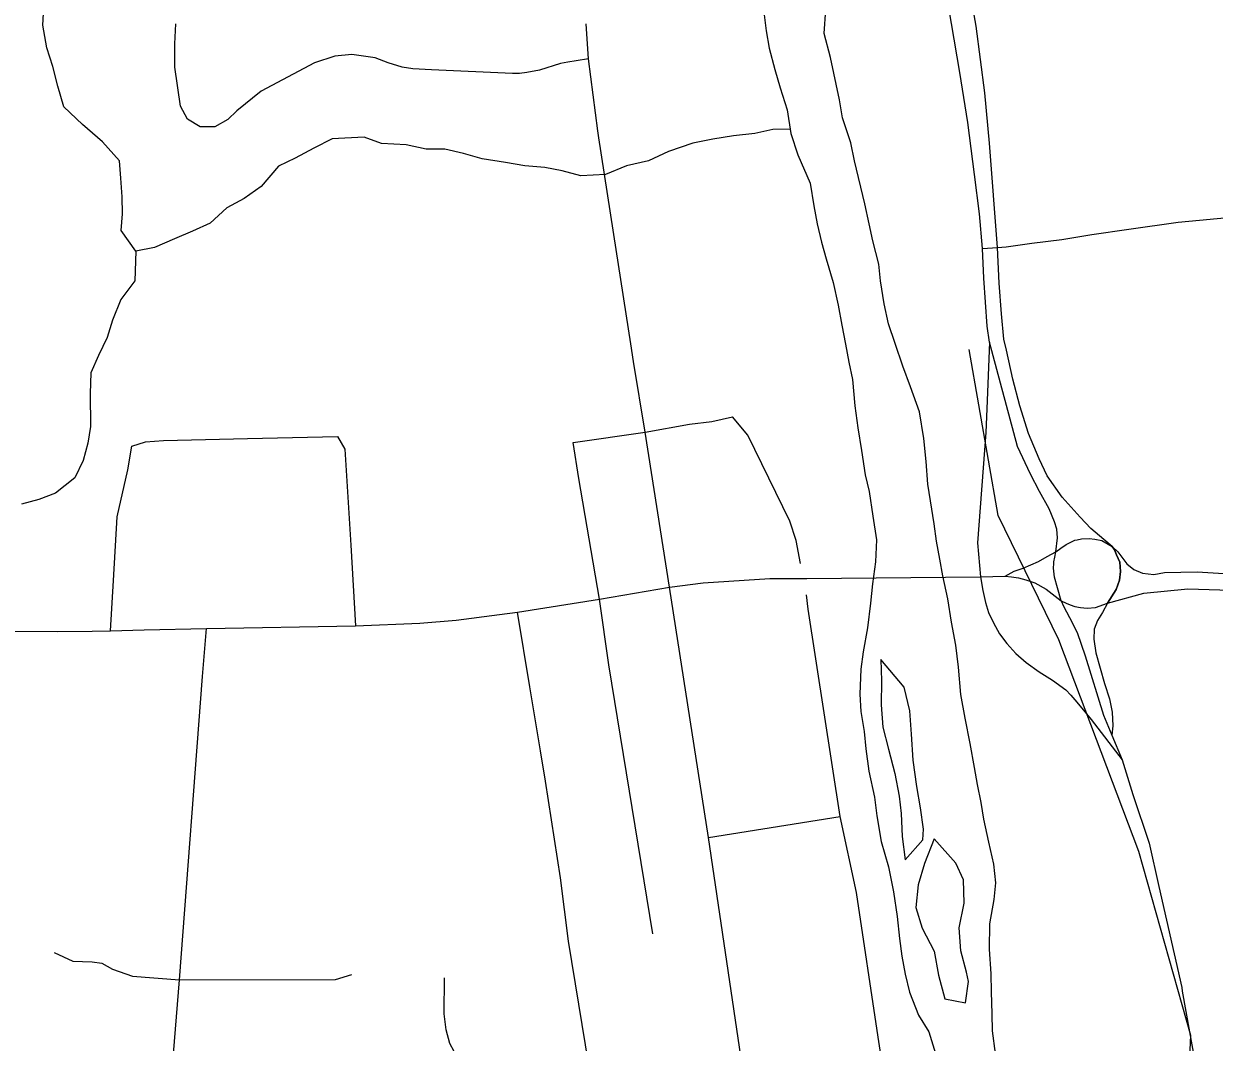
# Model space of a CAD drawing. Extents: x 114843 to 284848, y 317643 to 566895.
# Drawn here: x 172236 to 175804, y 435597 to 438648 of the extents above; entities that cross this region are included whole.
import ezdxf

# ---------------------------------------------------------------- set-up
doc = ezdxf.new("R2010")
doc.units = 0
for name, color, linetype in [('GM_X_City_Street', 7, 'Continuous'), ('GM_X_County_Road', 7, 'Continuous'), ('GM_X_Interchange_Ramps', 7, 'Continuous'), ('GM_X_Major_River', 7, 'Continuous'), ('GM_X_Minor_River', 7, 'Continuous'), ('GM_X_Rail_Line', 7, 'Continuous'), ('GM_X_State_Route', 7, 'Continuous'), ('GM_X_US_Route', 7, 'Continuous')]:
    doc.layers.add(name, color=color, linetype=linetype)

msp = doc.modelspace()

# ---------------------------------------------------------------- linework, layer by layer
at = {"layer": 'GM_X_City_Street'}
msp.add_line((174287.5, 436210.4), (174683, 436273), dxfattribs=at)
for points in [[(173928.4, 438543.7), (173891, 438537.3), (173866.3, 438533.9), (173844.5, 438529.2), (173781.9, 438510), (173743.6, 438502.2), (173721.2, 438499.8), (173700.9, 438499.9), (173458, 438510.4), (173402, 438513.8), (173369.5, 438518.5), (173328, 438531.8), (173288.5, 438546), (173219.2, 438556.1), (173168.3, 438551.9), (173107, 438531), (172946.8, 438446.6), (172874.7, 438387.8), (172847.1, 438362.2), (172808.8, 438339.7), (172764.5, 438340), (172726.4, 438362.9), (172705.5, 438402), (172688.6, 438518.1), (172688.4, 438588.5), (172691.6, 438648.3)], [(175109.3, 437974.8), (175154.2, 437978.4), (175180.5, 437980.5), (175256.8, 437991.5), (175347, 438002.5), (175437.1, 438017.1), (175548.1, 438033.5), (175695.6, 438053.7), (175876, 438070.6), (175892.6, 437944), (175901.7, 437876.3), (175914.1, 437841.7), (175958, 437781.2), (175993.1, 437731.1), (176026.5, 437674.1), (176046.4, 437599.2), (176059.8, 437548.4), (176064.3, 437487.1), (176060.7, 437389.8), (176048.2, 437123.3), (176039.5, 436946.7)], [(173882.5, 437393.6), (174097.8, 437424.5), (174231, 437449.1), (174297.9, 437456.9), (174359.9, 437470.4)], [(174563.2, 437031.1), (174550.9, 437100.4), (174531.9, 437158.2), (174406.1, 437415.7), (174359.9, 437470.4)], [(172495.3, 436829.1), (172504.3, 436980.8), (172515.3, 437171.3), (172547.4, 437312.3), (172559.3, 437382.8), (172600.6, 437395.5), (172654.4, 437400), (172906.8, 437406), (173175.7, 437412.1), (173197.7, 437374.2), (173216.4, 437086.7), (173230.4, 436844.8)], [(174121.5, 435921.7), (173989.1, 436727.3), (173961.7, 436924.7), (173899.8, 437286.1), (173882.5, 437393.6)], [(174825.2, 435360.7), (174822.9, 435424), (174811.4, 435514.3), (174796.3, 435611.9), (174731.7, 436045.5), (174683, 436273), (174586.4, 436894.4), (174581.6, 436937.2)], [(174038.9, 435340.6), (173995.3, 435372.8), (173969.8, 435399.8), (173951.5, 435425), (173940.4, 435461), (173868.5, 435900), (173844.6, 436089.7), (173799.6, 436379), (173784.5, 436469.9), (173752.8, 436662), (173715.4, 436885.6)], [(172224.9, 434546.5), (172251.4, 434596.4), (172307.8, 434665.3), (172349.9, 434717.2), (172436, 434817.2), (172528.4, 434921.3), (172559.2, 434960.9), (172581.6, 434998.3), (172614.3, 435062.7), (172646.8, 435143.7), (172660.7, 435230.7), (172664.5, 435268), (172666.1, 435336.3), (172681.3, 435524.8), (172702.2, 435783.7), (172771.2, 436692.9), (172783.4, 436836.4)], [(172327.1, 435865.9), (172383.1, 435839.3), (172441.1, 435837.7), (172470.1, 435833.8), (172501.3, 435815.4), (172561.4, 435795.1), (172702.2, 435783.7)], [(172702.2, 435783.7), (173169.9, 435785), (173219.4, 435799.8)], [(173577.7, 435123.9), (173596.7, 435243.4), (173601.7, 435297.6), (173597.8, 435344.7), (173586.6, 435380.7), (173525.5, 435569), (173512.7, 435592.9), (173502, 435634.2), (173495.5, 435681.8), (173496.8, 435789.4)]]:
    msp.add_lwpolyline(points, dxfattribs=at)
at = {"layer": 'GM_X_County_Road'}
msp.add_lwpolyline([(174439.4, 435192.4), (174423, 435295.3), (174389.8, 435521.6), (174287.5, 436210.4), (174171.5, 436960.1)], dxfattribs=at)
at = {"layer": 'GM_X_Interchange_Ramps'}
msp.add_lwpolyline([(175129.9, 437695), (175122, 437494.6), (175119.3, 437424), (175094.3, 437093.2), (175103.2, 436991.7), (175103.3, 436991.4), (175110.1, 436950.4), (175117.7, 436914.5), (175127.3, 436884.6), (175142.1, 436853.8), (175160, 436820.8), (175181.6, 436791.9), (175209.3, 436761.2), (175240.1, 436734.9), (175278.8, 436706.5), (175319.2, 436681.8), (175358.4, 436652.4), (175373.6, 436636.5), (175392.3, 436616.2), (175420.4, 436580.4), (175434.6, 436563.7), (175527.5, 436443.4)], dxfattribs=at)
at = {"layer": 'GM_X_Major_River'}
for points in [[(174453.4, 438683.8), (174460.7, 438627.6), (174470, 438575.4), (174487.2, 438511.1), (174502.5, 438456.8), (174523.7, 438390.4), (174534.8, 438320.1), (174556, 438255.7), (174592.9, 438171.1), (174604.1, 438102.8), (174613.4, 438048.6), (174626.7, 437994.3), (174640.1, 437944.1), (174661.2, 437873.7), (174676.3, 437805.3), (174687.6, 437745.1), (174698.9, 437688.8), (174708.2, 437634.6), (174719.5, 437582.4), (174726.5, 437504.1), (174735.7, 437437.9), (174746.8, 437369.6), (174757.9, 437297.3), (174769.3, 437247.1), (174780.3, 437172.8), (174791.4, 437102.5), (174788.6, 437036.4), (174779.7, 436970.4), (174773, 436912.4), (174764, 436838.3), (174751.1, 436766.4), (174744.5, 436714.3), (174741.5, 436640.2), (174744.8, 436588.1), (174754.1, 436527.8), (174759.4, 436475.7), (174768.6, 436409.4), (174785.6, 436331.1), (174792.9, 436274.9), (174805.9, 436198.5), (174827, 436122.1), (174842, 436047.8), (174853.1, 435973.5), (174860.2, 435907.3), (174867.6, 435855.1), (174876.9, 435800.9), (174890.2, 435746.6), (174917.4, 435678.1), (174948.7, 435627.7), (174967.9, 435563.3)], [(175148.1, 435563.1), (175138.9, 435631.3), (175137.6, 435681.5), (175136.4, 435747.6), (175135.1, 435801.7), (175130, 435875.9), (175131, 435952.1), (175143.9, 436024.1), (175148.6, 436074.1), (175143.3, 436130.3), (175128.1, 436196.6), (175113, 436264.9), (175105.6, 436315.1), (175094.3, 436369.4), (175085, 436419.6), (175071.9, 436491.9), (175056.8, 436568.2), (175043.7, 436638.5), (175036.8, 436720.8), (175029.6, 436787), (175016.5, 436855.3), (175005.3, 436925.6), (174990.2, 436993.9), (174980.8, 437044.1), (174971.5, 437098.3), (174964.2, 437150.5), (174953, 437218.8), (174945.7, 437269), (174940.5, 437337.2), (174933.4, 437405.4), (174920.4, 437485.7), (174893.4, 437560.2), (174870.1, 437622.6), (174847, 437691), (174827.7, 437749.4), (174814.5, 437809.7), (174803.3, 437877.9), (174798, 437928.1), (174780.9, 437998.5), (174769.5, 438048.7), (174756.3, 438109), (174725.9, 438237.6), (174714.6, 438291.8), (174689.5, 438366.3), (174680.2, 438420.5), (174653.8, 438547.1), (174634.7, 438619.5), (174639.6, 438691.6)], [(174804.9, 436743.6), (174806.1, 436679.5), (174805.1, 436607.4), (174810.3, 436541.2), (174827.5, 436474.8), (174846.5, 436402.5), (174859.7, 436334.2), (174865, 436282), (174868.2, 436213.8), (174877.3, 436143.6), (174930.1, 436203)], [(174930.1, 436203), (174932.5, 436235.1), (174923.3, 436299.3), (174912.1, 436363.6), (174901.1, 436441.9), (174896.1, 436520.1), (174891, 436590.3), (174873.9, 436660.6), (174804.9, 436743.6)], [(174964.1, 436206.6), (174935.2, 436132.8), (174916.3, 436068.9), (174909.5, 436000.9), (174928.7, 435938.5), (174963.8, 435870), (174976.9, 435797.7), (174996, 435727.3), (175057.9, 435714.5), (175066.7, 435778.5)], [(175066.7, 435778.5), (175061.1, 435806.6), (175043.9, 435871), (175038.8, 435939.2), (175053.7, 436013.2), (175052.6, 436083.3), (175029.3, 436133.7), (174964.1, 436206.6)]]:
    msp.add_lwpolyline(points, dxfattribs=at)
at = {"layer": 'GM_X_Minor_River'}
for points in [[(174532.8, 438332.7), (174480.9, 438331.4), (174426.8, 438319.8), (174362.7, 438312.3), (174300.6, 438302.7), (174240.5, 438291.1), (174168.3, 438265.6), (174108, 438238), (174041.9, 438222.4), (173979.7, 438196.8), (173905.6, 438193.4), (173849.7, 438207.8), (173797.7, 438218.2), (173737.7, 438222.7), (173679.7, 438233.2), (173609.8, 438243.7), (173553.8, 438260.2), (173497.9, 438272.7), (173441.8, 438273.1), (173381.9, 438285.6), (173307.9, 438290.1), (173255.9, 438308.6), (173159.8, 438303.3), (173105.6, 438275.6), (173049.4, 438245.9), (172999.2, 438222.3), (172946.8, 438160.5), (172896.6, 438124.7), (172844.4, 438097.1), (172794, 438051.3), (172741.9, 438027.6), (172687.7, 438004), (172627.5, 437978.3), (172571.4, 437966.7), (172527.8, 438029.2), (172532.1, 438079.4), (172530.4, 438129.5), (172526.7, 438185.7), (172523, 438237.9), (172471.4, 438294.4), (172411.6, 438347.1), (172355.9, 438399.6), (172338.3, 438461.9), (172322.7, 438520.2), (172305, 438576.5), (172293.4, 438644.8), (172295.7, 438696.9)], [(172571.4, 437966.7), (172568.8, 437878.5), (172526.5, 437822.6), (172502.1, 437760.7), (172485.7, 437708.6), (172459.4, 437654.7), (172437, 437602.7), (172434.7, 437540.5), (172436.1, 437442.2), (172427.7, 437392.1), (172413.4, 437340.1), (172389.1, 437288.1), (172330.8, 437242.4), (172280.6, 437222.7), (172228.5, 437209.1)]]:
    msp.add_lwpolyline(points, dxfattribs=at)
at = {"layer": 'GM_X_Rail_Line'}
msp.add_lwpolyline([(174736.9, 432070.1), (174734.5, 432402), (174746.9, 432595.6), (174773, 432803.2), (174882, 433025.2), (175224.6, 433414.8), (175429.2, 433789.6), (175536.8, 434191.4), (175672.3, 434565.7), (175709.9, 435091.3), (175733.7, 435616.9), (175577.7, 436168.8), (175338.2, 436803), (175155.8, 437175), (175069.3, 437672.1)], dxfattribs=at)
at = {"layer": 'GM_X_State_Route'}
for p, q in [((174097.8, 437424.5), (174063.3, 437636.2)), ((174171.5, 436960.1), (174097.8, 437424.5)), ((175497.3, 437081.9), (175472.7, 437102.8)), ((173961.7, 436924.7), (174171.5, 436960.1)), ((173715.4, 436885.6), (173961.7, 436924.7)), ((173661.3, 436878.6), (173715.4, 436885.6)), ((172441.1, 436828.4), (172495.3, 436829.1)), ((172783.4, 436836.4), (173230.4, 436844.8))]:
    msp.add_line(p, q, dxfattribs=at)
for points in [[(175472.7, 437102.8), (175433.5, 437136.2), (175401.8, 437170.6), (175348.2, 437229.9), (175303.2, 437293.6), (175279, 437344.5), (175247, 437421.3), (175221.4, 437503.6), (175200.2, 437583.7), (175181.2, 437670.4), (175173.3, 437704), (175166.3, 437779), (175158.7, 437871), (175154.2, 437978.4), (175129.6, 438290.9), (175116.4, 438441.9), (175090.6, 438641.4), (175063.5, 438795.7)], [(175328.7, 437066.7), (175334.2, 437108.7), (175331.9, 437133.7), (175324.9, 437156.1), (175309.4, 437194.9), (175279.5, 437246.8), (175253.1, 437298.7), (175214.3, 437381.8), (175129.9, 437695), (175123.1, 437742.2), (175113.4, 437886.3), (175109.3, 437974.8), (175099.9, 438078.9), (175085.1, 438196.8), (175064.9, 438353), (175041.3, 438502.1), (174999.6, 438750.1)], [(174063.3, 437636.2), (174054.7, 437689.1), (174011.6, 437972), (173958.9, 438306.5), (173956.1, 438328.1), (173928.4, 438543.7), (173920.8, 438648.5)], [(175392.7, 437102.4), (175406, 437105.1), (175429, 437105.8), (175445.6, 437103.8), (175466.8, 437100.5), (175497.3, 437081.9)], [(175328.7, 437066.7), (175344, 437077), (175360.1, 437087.9), (175386, 437101.1), (175392.7, 437102.4)], [(175483.8, 436912), (175509.7, 436953.3), (175519.3, 436981.6), (175522.3, 437007.7), (175520.8, 437034.9), (175510.6, 437057.4), (175504.5, 437072.3), (175497.3, 437081.9)], [(175497.3, 437081.9), (175515, 437065.8), (175541.7, 437030.6), (175562.4, 437013.4), (175588.6, 437002.7), (175622.2, 436998.6), (175654.7, 437004.3), (175752.4, 437006.1), (175848.1, 437000.3)], [(175177.5, 436993.1), (175204.4, 437008.6), (175231.4, 437017.5), (175276.9, 437037.4), (175303.4, 437052.2), (175328.7, 437066.7)], [(175344.4, 436919), (175333.9, 436958.6), (175325, 436990), (175321.5, 437017.1), (175322.7, 437031.4), (175323.1, 437036.7), (175325.5, 437050.6), (175328.7, 437066.7)], [(174171.5, 436960.1), (174272.1, 436973.8), (174471.5, 436986.7), (174582.3, 436986.1), (175101.8, 436991.3)], [(175101.8, 436991.3), (175103.3, 436991.4), (175177.5, 436993.1)], [(175177.5, 436993.1), (175196.3, 436991.4), (175217.5, 436988.3), (175239.3, 436982.4), (175265.5, 436973.8), (175299.6, 436954.6), (175344.4, 436919)], [(175483.8, 436912), (175592.4, 436942.6), (175724.6, 436955.4), (175852, 436951)], [(175344.4, 436919), (175359.7, 436912), (175372.2, 436907), (175386, 436902.8), (175402.5, 436899.6), (175423.1, 436897.1), (175448.1, 436899.8), (175483.8, 436912)], [(173230.4, 436844.8), (173422.9, 436852.3), (173531.5, 436861.7), (173661.3, 436878.6)], [(172122, 436829), (172338.2, 436827.1), (172441.1, 436828.4)], [(172495.3, 436829.1), (172596.8, 436832.4), (172783.4, 436836.4)]]:
    msp.add_lwpolyline(points, dxfattribs=at)
at = {"layer": 'GM_X_US_Route'}
for p, q in [((173961.7, 436924.7), (174171.5, 436960.1)), ((173715.4, 436885.6), (173961.7, 436924.7)), ((173661.3, 436878.6), (173715.4, 436885.6)), ((172441.1, 436828.4), (172495.3, 436829.1)), ((172783.4, 436836.4), (173230.4, 436844.8)), ((175708, 435749.8), (175755.8, 435482.2))]:
    msp.add_line(p, q, dxfattribs=at)
for points in [[(175392.7, 437102.4), (175406, 437105.1), (175429, 437105.8), (175445.6, 437103.8), (175466.8, 437100.5), (175497.3, 437081.9)], [(175328.7, 437066.7), (175344, 437077), (175360.1, 437087.9), (175386, 437101.1), (175392.7, 437102.4)], [(175497.3, 437081.9), (175504.5, 437072.3), (175510.6, 437057.4), (175520.8, 437034.9), (175522.3, 437007.7), (175519.3, 436981.6), (175509.7, 436953.3), (175483.8, 436912)], [(175177.5, 436993.1), (175204.4, 437008.6), (175231.4, 437017.5), (175276.9, 437037.4), (175303.4, 437052.2), (175328.7, 437066.7)], [(174171.5, 436960.1), (174272.1, 436973.8), (174471.5, 436986.7), (174582.3, 436986.1), (175101.8, 436991.3)], [(175101.8, 436991.3), (175103.3, 436991.4), (175177.5, 436993.1)], [(175177.5, 436993.1), (175196.3, 436991.4), (175217.5, 436988.3), (175239.3, 436982.4), (175265.5, 436973.8), (175299.6, 436954.6), (175344.4, 436919)], [(175344.4, 436919), (175351.5, 436903.9), (175369.7, 436869.2), (175392.4, 436824.4), (175416.7, 436755.1), (175471.6, 436576.6), (175496.6, 436517)], [(175483.8, 436912), (175469, 436884.7), (175453.9, 436860.7), (175443.3, 436834.6), (175442.4, 436804.2), (175449.2, 436764.1), (175474.8, 436672), (175489.3, 436625.5), (175498.2, 436585.4), (175499.6, 436545.2), (175496.6, 436517)], [(173230.4, 436844.8), (173422.9, 436852.3), (173531.5, 436861.7), (173661.3, 436878.6)], [(172122, 436829), (172338.2, 436827.1), (172441.1, 436828.4)], [(172495.3, 436829.1), (172596.8, 436832.4), (172783.4, 436836.4)], [(175496.6, 436517), (175527.5, 436443.4), (175559.7, 436339.5), (175608.5, 436193.4), (175637.9, 436063), (175706.1, 435760.5), (175708, 435749.8)]]:
    msp.add_lwpolyline(points, dxfattribs=at)

doc.saveas('drawing.dxf')
